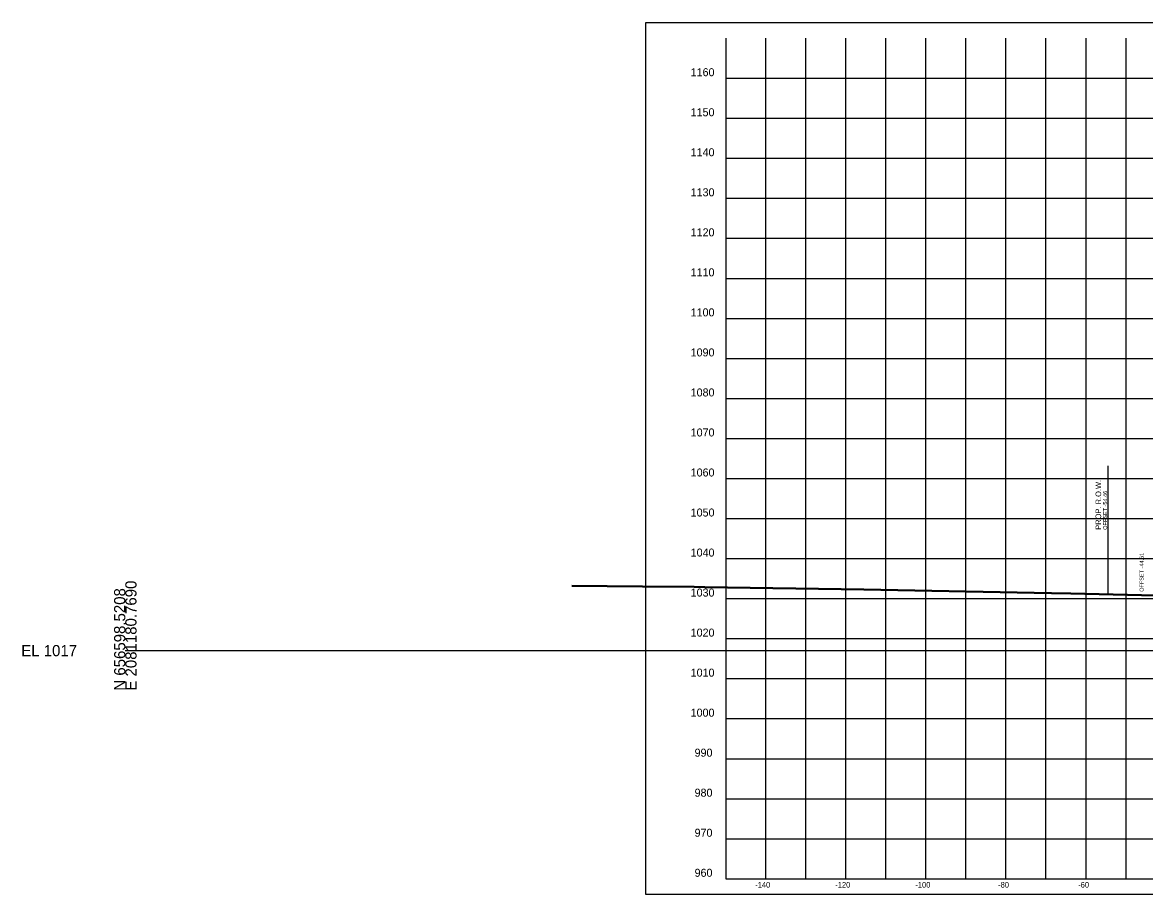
# Model space of a CAD drawing. Extents: x 1131015 to 1136271, y 133453 to 174329.
# Drawn here: x 1132014.8 to 1132295.1, y 167606.7 to 167824.6 of the extents above; entities that cross this region are included whole.
import ezdxf

# ---------------------------------------------------------------- set-up
doc = ezdxf.new("R2010")
doc.units = 0
for name, color, linetype in [('DESIGN - ROW - Right-of-Way and Easement Labels', 7, 'Continuous'), ('DESIGN - ROW - Right-of-Way Linework', 7, 'Continuous'), ('DESIGN - SHEET - Corner Text', 7, 'Continuous'), ('DESIGN - SHEET - Light Grid', 7, 'Continuous'), ('DESIGN - SHEET - Linework', 7, 'Continuous'), ('DESIGN - SHEET - Plot Shape', 7, 'Continuous'), ('DESIGN - TYPICAL - Slope Tie Text', 7, 'Continuous'), ('SURVEY - GROUND - Bottom of Topsoil Layer', 7, 'Continuous'), ('SURVEY - GROUND - Top of Ground', 7, 'Continuous')]:
    doc.layers.add(name, color=color, linetype=linetype)

msp = doc.modelspace()

# ---------------------------------------------------------------- linework, layer by layer
at = {"layer": 'DESIGN - ROW - Right-of-Way Linework'}
msp.add_line((1132285.99, 167681.84), (1132285.99, 167713.84), dxfattribs=at)
at = {"layer": 'DESIGN - SHEET - Light Grid'}
msp.add_line((1132040.46, 167667.66), (1132340.46, 167667.66), dxfattribs=at)
at = {"layer": 'DESIGN - SHEET - Linework'}
for p, q in [((1132200.46, 167610.66), (1132200.46, 167820.66)), ((1132210.46, 167610.66), (1132210.46, 167820.66)), ((1132220.46, 167610.66), (1132220.46, 167820.66)), ((1132230.46, 167610.66), (1132230.46, 167820.66)), ((1132240.46, 167610.66), (1132240.46, 167820.66)), ((1132250.46, 167610.66), (1132250.46, 167820.66)), ((1132260.46, 167610.66), (1132260.46, 167820.66)), ((1132270.46, 167610.66), (1132270.46, 167820.66)), ((1132280.46, 167610.66), (1132280.46, 167820.66)), ((1132290.46, 167610.66), (1132290.46, 167820.66)), ((1132190.46, 167810.66), (1132490.46, 167810.66)), ((1132190.46, 167800.66), (1132490.46, 167800.66)), ((1132190.46, 167790.66), (1132490.46, 167790.66)), ((1132190.46, 167780.66), (1132490.46, 167780.66)), ((1132190.46, 167770.66), (1132490.46, 167770.66)), ((1132190.46, 167760.66), (1132490.46, 167760.66)), ((1132190.46, 167750.66), (1132490.46, 167750.66)), ((1132190.46, 167740.66), (1132490.46, 167740.66)), ((1132190.46, 167730.66), (1132490.46, 167730.66)), ((1132190.46, 167720.66), (1132490.46, 167720.66)), ((1132190.46, 167710.66), (1132490.46, 167710.66)), ((1132190.46, 167700.66), (1132490.46, 167700.66)), ((1132190.46, 167690.66), (1132490.46, 167690.66)), ((1132190.46, 167680.66), (1132490.46, 167680.66)), ((1132190.46, 167670.66), (1132490.46, 167670.66)), ((1132190.46, 167660.66), (1132490.46, 167660.66)), ((1132190.46, 167650.66), (1132490.46, 167650.66)), ((1132190.46, 167640.66), (1132490.46, 167640.66)), ((1132190.46, 167630.66), (1132490.46, 167630.66)), ((1132190.46, 167620.66), (1132490.46, 167620.66))]:
    msp.add_line(p, q, dxfattribs=at)
msp.add_lwpolyline([(1132190.46, 167820.66), (1132190.46, 167610.66), (1132490.46, 167610.66), (1132490.46, 167820.66)], dxfattribs=at)
at = {"layer": 'DESIGN - SHEET - Plot Shape'}
msp.add_lwpolyline([(1132170.46, 167824.6), (1132510.46, 167824.6), (1132510.46, 167606.72), (1132170.46, 167606.72)], close=True, dxfattribs=at)
at = {"layer": 'SURVEY - GROUND - Bottom of Topsoil Layer'}
for p, q in [((1132151.99, 167683.74), (1132169.64, 167683.58)), ((1132169.64, 167683.58), (1132182.57, 167683.47)), ((1132182.57, 167683.47), (1132185.22, 167683.45)), ((1132185.22, 167683.45), (1132224.98, 167682.85)), ((1132224.98, 167682.85), (1132267.5, 167681.99)), ((1132267.5, 167681.99), (1132271.85, 167681.9)), ((1132271.85, 167681.9), (1132276.69, 167681.81)), ((1132276.69, 167681.81), (1132319.86, 167680.79))]:
    msp.add_line(p, q, dxfattribs=at)
at = {"layer": 'SURVEY - GROUND - Top of Ground'}
for p, q in [((1132151.99, 167683.99), (1132169.64, 167683.83)), ((1132169.64, 167683.83), (1132182.57, 167683.72)), ((1132182.57, 167683.72), (1132185.22, 167683.7)), ((1132185.22, 167683.7), (1132224.98, 167683.1)), ((1132224.98, 167683.1), (1132267.5, 167682.24)), ((1132267.5, 167682.24), (1132271.85, 167682.15)), ((1132271.85, 167682.15), (1132276.69, 167682.06)), ((1132276.69, 167682.06), (1132319.86, 167681.04))]:
    msp.add_line(p, q, dxfattribs=at)

# ---------------------------------------------------------------- texts
at = {"layer": 'DESIGN - ROW - Right-of-Way and Easement Labels'}
for s, height, p in [('PROP. R.O.W.', 1.4, (1132284.24, 167697.84)), ('OFFSET -54.46', 1, (1132285.74, 167697.84))]:
    msp.add_text(s, height=height, rotation=90, dxfattribs=at).set_placement(p)
at = {"layer": 'DESIGN - SHEET - Corner Text'}
for s, height, p in [('1160', 2, (1132181.7, 167811.16)), ('1150', 2, (1132181.7, 167801.16)), ('1140', 2, (1132181.7, 167791.16)), ('1130', 2, (1132181.7, 167781.16)), ('1120', 2, (1132181.7, 167771.16)), ('1110', 2, (1132181.7, 167761.16)), ('1100', 2, (1132181.7, 167751.16)), ('1090', 2, (1132181.7, 167741.16)), ('1080', 2, (1132181.7, 167731.16)), ('1070', 2, (1132181.7, 167721.16)), ('1060', 2, (1132181.7, 167711.16)), ('1050', 2, (1132181.7, 167701.16)), ('1040', 2, (1132181.7, 167691.16)), ('1030', 2, (1132181.7, 167681.16)), ('1020', 2, (1132181.7, 167671.16)), ('1010', 2, (1132181.7, 167661.16)), ('1000', 2, (1132181.7, 167651.16)), ('990', 2, (1132182.68, 167641.16)), ('980', 2, (1132182.68, 167631.16)), ('970', 2, (1132182.68, 167621.16)), ('960', 2, (1132182.68, 167611.16)), ('-140', 1.4, (1132197.83, 167608.46)), ('-120', 1.4, (1132217.83, 167608.46)), ('-100', 1.4, (1132237.83, 167608.46)), ('-80', 1.4, (1132258.51, 167608.46)), ('-60', 1.4, (1132278.51, 167608.46))]:
    msp.add_text(s, height=height, dxfattribs=at).set_placement(p)
at = {"layer": 'DESIGN - SHEET - Light Grid'}
for s, p in [('E 2081180.7690', (1132043.26, 167657.66)), ('N 656598.5208', (1132040.46, 167657.66))]:
    msp.add_text(s, height=2.8, rotation=90, dxfattribs=at).set_placement(p)
msp.add_text('EL 1017', height=2.8, dxfattribs=at).set_placement((1132014.46, 167666.26))
at = {"layer": 'DESIGN - TYPICAL - Slope Tie Text'}
msp.add_text('OFFSET -44.61', height=1, rotation=90, dxfattribs=at).set_placement((1132294.85, 167682.36))

doc.saveas('drawing.dxf')
